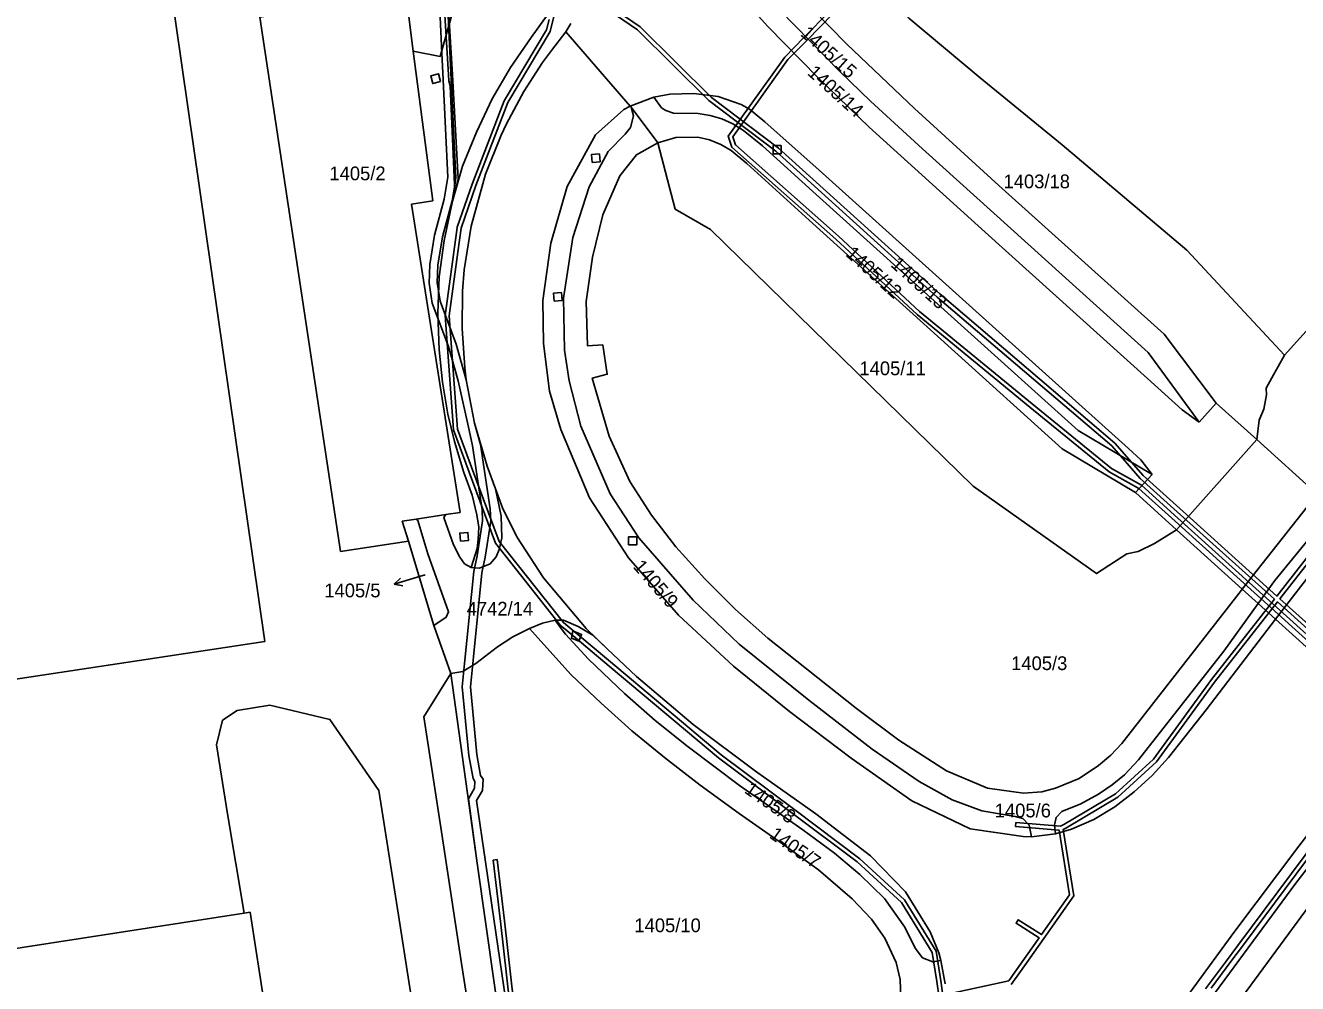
# Model space of a CAD drawing. Extents: x -756746 to -753363, y -1166406 to -1161727.
# Drawn here: x -754948.2 to -754790.9, y -1164367.9 to -1164249.3 of the extents above; entities that cross this region are included whole.
import ezdxf

# ---------------------------------------------------------------- set-up
doc = ezdxf.new("R2010")
doc.units = 0
for name, color, linetype in [('Hranice parcel', 7, 'Continuous'), ('Parcelní čísla', 7, 'Continuous'), ('Pop  PČ popisy', 7, 'Continuous'), ('Vnitřní kresba', 7, 'Continuous'), ('Věcná břemena k části', 7, 'Continuous')]:
    doc.layers.add(name, color=color, linetype=linetype)

msp = doc.modelspace()

# ---------------------------------------------------------------- linework, layer by layer
at = {"layer": 'Hranice parcel'}
for p, q in [((-754873.42, -1164259.32), (-754881.4, -1164250.12)), ((-754873.42, -1164259.32), (-754870.49, -1164258.23)), ((-754873.31, -1164259.44), (-754873.42, -1164259.32)), ((-754870.02, -1164263.85), (-754873.31, -1164259.44)), ((-754800.94, -1164296.06), (-754803.03, -1164298.4)), ((-754800.94, -1164296.06), (-754795.92, -1164300.56)), ((-754795.92, -1164300.56), (-754805.86, -1164311.71)), ((-754808.85, -1164304.88), (-754810.92, -1164307.12)), ((-754810.92, -1164307.12), (-754805.86, -1164311.71)), ((-754797.7, -1164319.07), (-754788.42, -1164307.32)), ((-754899.92, -1164310.41), (-754896.25, -1164309.85)), ((-754900.87, -1164313.15), (-754897.73, -1164323.55)), ((-754897.73, -1164323.55), (-754895.61, -1164329.5)), ((-754892.35, -1164352.97), (-754895.61, -1164329.5)), ((-754820.82, -1164349.32), (-754823.78, -1164349.69)), ((-754834.98, -1164365), (-754834.48, -1164367.89))]:
    msp.add_line(p, q, dxfattribs=at)
for points in [[(-754880.3, -1164164.13), (-754880.11, -1164164.15), (-754879.29, -1164169.25), (-754876.58, -1164176.37), (-754874.77, -1164181.48), (-754874.21, -1164184.25), (-754873.46, -1164193.63), (-754872.3, -1164200.7), (-754869.37, -1164210.72), (-754867.41, -1164215.65), (-754862.15, -1164223.74), (-754854.75, -1164232.99), (-754847.78, -1164240.39), (-754838.95, -1164248.43), (-754830.14, -1164255.83), (-754819.97, -1164264.09), (-754804.56, -1164277.13), (-754792.49, -1164290.13)], [(-755003.01, -1164197.84), (-755004.77, -1164206.47), (-754984.94, -1164335.58), (-754918.65, -1164325.54), (-754939.15, -1164182.92), (-754954.1, -1164185.4), (-754969.76, -1164187.74), (-754974.76, -1164188.75), (-754986.07, -1164191.46), (-754997.26, -1164194.14), (-755003.01, -1164197.84)], [(-754803.03, -1164298.4), (-754809.33, -1164289.81), (-754824.25, -1164276.36), (-754837.27, -1164264.6), (-754843.69, -1164258.7), (-754847.49, -1164255.03), (-754854.91, -1164247.43), (-754858.41, -1164243.57), (-754861.79, -1164239.5), (-754865.07, -1164235.21), (-754868.08, -1164230.87), (-754870.93, -1164226.39), (-754873.44, -1164221.87), (-754875.79, -1164217.06), (-754877.79, -1164212.2), (-754879.45, -1164207.35), (-754880.91, -1164202.28), (-754882.08, -1164197.18), (-754882.88, -1164192.58), (-754883.31, -1164190.61), (-754883.81, -1164189.73), (-754884.55, -1164189.11), (-754885.51, -1164188.65), (-754886.12, -1164188.61)], [(-754803.03, -1164298.4), (-754805.15, -1164296.9), (-754809.44, -1164293), (-754829.5, -1164274.93), (-754843.86, -1164261.93), (-754850.22, -1164255.78), (-754856.39, -1164249.45), (-754859.8, -1164245.69), (-754862.45, -1164242.56), (-754865.18, -1164239.11), (-754867.85, -1164235.5), (-754870.57, -1164231.52), (-754872.86, -1164227.95), (-754874.93, -1164224.26), (-754876.95, -1164220.27), (-754878.8, -1164216.27), (-754880.46, -1164211.95), (-754881.82, -1164208.01), (-754882.97, -1164204.08), (-754884.13, -1164199.33), (-754884.95, -1164195.17), (-754886.12, -1164188.61)], [(-754894.73, -1164206.16), (-754895, -1164208.37), (-754893.94, -1164225.88), (-754893.92, -1164230.93), (-754894.45, -1164243.43), (-754894.91, -1164245.92), (-754896.94, -1164253.17), (-754900.27, -1164252.52)], [(-754900.73, -1164237.61), (-754899.59, -1164245.11), (-754919.25, -1164248.32), (-754909.25, -1164314.41), (-754900.87, -1164313.15)], [(-754792.49, -1164290.13), (-754788.7, -1164285.93), (-754780.75, -1164277.29), (-754768.63, -1164264.5), (-754758.83, -1164255.48), (-754753.11, -1164250.66), (-754743.61, -1164245.41), (-754741.41, -1164243.91)], [(-754853.2, -1164244.94), (-754846.63, -1164251.65), (-754838.24, -1164259.63), (-754827.81, -1164269.12), (-754807.36, -1164287.52), (-754800.94, -1164296.06)], [(-754900.27, -1164252.52), (-754900.95, -1164247.29), (-754899.67, -1164246.82)], [(-754893.11, -1164316.41), (-754892.36, -1164314.06), (-754892.22, -1164312.9), (-754892.17, -1164311.4), (-754892.39, -1164309.86), (-754892.97, -1164307.45), (-754894, -1164304.62), (-754895.17, -1164300.79), (-754895.98, -1164297.41), (-754896.65, -1164293.45), (-754897.07, -1164289.46), (-754897.21, -1164284.91), (-754897.05, -1164280.45), (-754896.43, -1164275.93), (-754895.4, -1164271.09), (-754894.18, -1164266.74), (-754892.45, -1164262.52), (-754890.52, -1164258.42), (-754888.23, -1164254.55), (-754885.7, -1164250.83), (-754883.05, -1164247.18)], [(-754881.4, -1164250.12), (-754883.15, -1164252.42), (-754884.29, -1164253.92), (-754886.6, -1164257.49), (-754888.75, -1164261.49), (-754889.41, -1164262.9), (-754891.32, -1164267.73), (-754893.1, -1164274.18), (-754893.95, -1164279.55), (-754894.18, -1164282.19), (-754894.21, -1164286.83), (-754893.88, -1164291.68), (-754893.74, -1164293.18), (-754892.71, -1164298.54), (-754891.13, -1164303.85), (-754890.1, -1164306.67)], [(-754880.77, -1164249.08), (-754881.4, -1164250.12)], [(-754896.25, -1164309.85), (-754894.48, -1164309.58), (-754900.48, -1164271.46), (-754897.85, -1164271.02), (-754900.27, -1164252.52)], [(-754870.49, -1164258.23), (-754868.51, -1164257.83), (-754865.54, -1164257.77), (-754862.54, -1164258.14), (-754859.69, -1164259.11), (-754858.66, -1164259.69), (-754856.76, -1164261.25), (-754850.05, -1164267.23), (-754831.1, -1164284.33), (-754811.8, -1164301.67), (-754810.24, -1164303.09), (-754808.85, -1164304.88)], [(-754808.85, -1164304.88), (-754818.01, -1164299.44), (-754832.47, -1164286.43), (-754850.41, -1164270.26), (-754857.08, -1164264.23), (-754859.43, -1164262.33), (-754860.72, -1164261.52), (-754862.09, -1164260.91), (-754863.53, -1164260.49), (-754865.02, -1164260.25), (-754868.06, -1164260.19), (-754869, -1164259.86), (-754869.54, -1164259.51), (-754870.49, -1164258.23)], [(-754823.78, -1164349.69), (-754824.8, -1164349.67), (-754831.36, -1164348.71), (-754838.6, -1164345.25), (-754846.09, -1164339.96), (-754853.7, -1164334.19), (-754860.65, -1164328.58), (-754867.47, -1164322.3), (-754873.65, -1164315.19), (-754878.47, -1164307.77), (-754882.03, -1164299.31), (-754883.4, -1164294.59), (-754884.15, -1164288.69), (-754884.25, -1164283.35), (-754883.26, -1164276.28), (-754881.22, -1164269.28), (-754877.71, -1164262.87), (-754874.22, -1164259.73), (-754873.42, -1164259.32)], [(-754873.31, -1164259.44), (-754873.02, -1164260.5), (-754873.39, -1164261.97), (-754874.06, -1164262.78), (-754876.15, -1164264.92), (-754878.51, -1164269.31), (-754880.53, -1164275.55), (-754881.7, -1164283.06), (-754881.56, -1164289.49), (-754880.97, -1164293.29), (-754879.53, -1164298.92), (-754875.91, -1164307.29), (-754872.36, -1164312.73), (-754865.64, -1164320.44), (-754859.95, -1164325.88), (-754851.32, -1164332.82), (-754843.51, -1164338.87), (-754837.68, -1164342.88), (-754833.61, -1164345.11), (-754829.93, -1164346.47), (-754825.82, -1164347.19), (-754824.87, -1164347.44), (-754824.07, -1164348.28), (-754823.78, -1164349.69)], [(-754870.02, -1164263.85), (-754872.66, -1164265.33), (-754874.7, -1164267.96), (-754876.81, -1164272.78), (-754878.11, -1164278), (-754878.86, -1164283.47), (-754878.7, -1164288.98), (-754876.83, -1164288.85), (-754876.26, -1164292.49), (-754878.12, -1164292.99), (-754876.01, -1164300.16), (-754873.49, -1164305.74), (-754870.79, -1164309.93), (-754867.8, -1164313.84), (-754864.2, -1164317.79), (-754860.39, -1164321.58), (-754856.42, -1164325.13), (-754845.42, -1164333.85), (-754840.21, -1164337.74), (-754834.3, -1164341.56), (-754829.22, -1164343.7), (-754824.76, -1164344.31), (-754822.5, -1164344.14), (-754820.8, -1164343.7), (-754817.87, -1164342.48), (-754815.51, -1164340.89), (-754813.96, -1164339.59), (-754812.59, -1164338.16), (-754798.09, -1164319.56), (-754797.7, -1164319.07)], [(-754810.92, -1164307.12), (-754820, -1164301.72), (-754834.12, -1164288.94), (-754850.83, -1164273.82), (-754858.98, -1164266.43), (-754860.93, -1164264.82), (-754862.2, -1164264.05), (-754863.6, -1164263.49), (-754865.08, -1164263.17), (-754867.77, -1164263.18), (-754870.02, -1164263.85)], [(-754805.86, -1164311.71), (-754808.57, -1164313.41), (-754810.57, -1164314.42), (-754811.99, -1164314.71), (-754815.72, -1164317.14), (-754830.98, -1164306.34), (-754863.48, -1164274.57), (-754867.87, -1164272.05), (-754870.02, -1164263.85)], [(-754795.92, -1164300.56), (-754795.63, -1164298.17), (-754795.29, -1164297.4), (-754795.03, -1164296.81), (-754794.72, -1164295.02), (-754794.75, -1164294.19), (-754794.04, -1164292.91), (-754792.49, -1164290.13)], [(-754890.1, -1164306.67), (-754889.4, -1164310.05), (-754889.3, -1164312.71), (-754889.62, -1164314.17), (-754890, -1164315.05), (-754890.77, -1164315.95), (-754892.06, -1164316.48), (-754893.11, -1164316.41)], [(-754890.1, -1164306.67), (-754889.23, -1164309.02), (-754887.46, -1164312.58), (-754884.15, -1164317.66), (-754878.89, -1164323.93), (-754876.28, -1164326.44)], [(-754893.11, -1164316.41), (-754893.94, -1164315.92), (-754894.52, -1164315.1), (-754895.28, -1164313.58), (-754896.48, -1164310.2), (-754896.25, -1164309.85)], [(-754786.41, -1164309.13), (-754793.69, -1164317.98), (-754795.75, -1164320.84)], [(-754900.87, -1164313.15), (-754901.62, -1164310.67), (-754899.92, -1164310.41)], [(-754897.73, -1164323.55), (-754896.18, -1164322.54), (-754895.9, -1164321.88), (-754898.47, -1164314.7), (-754899.69, -1164310.59), (-754899.92, -1164310.41)], [(-754784.37, -1164310.97), (-754788.12, -1164315.69), (-754793.58, -1164322.79)], [(-754795.75, -1164320.84), (-754800, -1164326.74), (-754810.53, -1164340.19), (-754812.27, -1164342.03), (-754813.82, -1164343.28), (-754815.49, -1164344.43), (-754817.69, -1164345.63), (-754820.03, -1164346.56), (-754820.74, -1164347.31), (-754820.95, -1164348.21), (-754820.82, -1164349.32)], [(-754793.58, -1164322.79), (-754802.19, -1164333.98), (-754806.83, -1164339.89), (-754808.85, -1164342.12), (-754811.07, -1164344.16), (-754813.47, -1164346.01), (-754816.07, -1164347.55), (-754818.85, -1164348.77), (-754820.82, -1164349.32)], [(-754885.87, -1164323.93), (-754887.95, -1164324.95), (-754889.85, -1164326.2), (-754892.53, -1164328.27), (-754894.14, -1164329.26), (-754895.61, -1164329.5)], [(-754885.87, -1164323.93), (-754884.29, -1164323.28), (-754882.72, -1164322.91)], [(-754841.97, -1164377.63), (-754841.64, -1164377.02), (-754840.47, -1164373.97), (-754839.89, -1164371.02), (-754840.02, -1164367.34), (-754840.54, -1164365.27), (-754841.94, -1164362.26), (-754843.56, -1164359.88), (-754845.98, -1164357.36), (-754850.15, -1164353.8), (-754854.6, -1164350.56), (-754859.94, -1164346.84), (-754864.77, -1164343.33), (-754869.18, -1164339.9), (-754873.24, -1164336.61), (-754877.04, -1164333.19), (-754880.73, -1164329.65), (-754884.13, -1164325.93), (-754885.87, -1164323.93)], [(-754882.72, -1164322.91), (-754881.68, -1164322.9), (-754879.87, -1164323.68), (-754878.05, -1164324.78), (-754876.28, -1164326.44)], [(-754834.98, -1164365), (-754835.98, -1164365.15), (-754837.26, -1164364.68), (-754838.16, -1164363.48), (-754839.44, -1164360.87), (-754841.98, -1164357.34), (-754845, -1164354.36), (-754848.17, -1164351.72), (-754852.08, -1164348.83), (-754859.9, -1164343.34), (-754866.24, -1164338.58), (-754870.32, -1164335.32), (-754874.12, -1164331.99), (-754878.59, -1164327.73), (-754881.44, -1164324.63), (-754881.96, -1164323.93), (-754882.72, -1164322.91)], [(-754876.28, -1164326.44), (-754872.66, -1164329.89), (-754865.63, -1164335.8), (-754857.91, -1164341.59), (-754850.48, -1164346.87), (-754843.7, -1164352.04), (-754839.35, -1164356.5), (-754836.31, -1164361.44), (-754835.24, -1164364.06), (-754834.98, -1164365)], [(-755037.06, -1164447.27), (-755027.13, -1164449.99), (-755009.26, -1164451.19), (-754991.22, -1164452.39), (-754981.75, -1164453.05), (-754976.05, -1164452.97), (-754955.25, -1164449.66), (-754940.12, -1164447.16), (-754925.33, -1164444.81), (-754910.32, -1164442.4), (-754895.64, -1164440.07), (-754887.27, -1164434.79), (-754884.41, -1164423.38), (-754889.49, -1164396.74), (-754891.84, -1164381.16), (-754894.28, -1164365.36), (-754896.78, -1164349.08), (-754898.94, -1164334.88), (-754895.61, -1164329.5)], [(-754913.98, -1164407.33), (-754910.72, -1164423.83), (-754899.86, -1164431.1), (-754891.82, -1164419.86), (-754893.43, -1164415.88), (-754896.85, -1164393.29), (-754899.43, -1164376.57), (-754902.08, -1164359.4), (-754904.51, -1164343.98), (-754910.57, -1164335.18), (-754918.01, -1164333.42), (-754922.04, -1164334.06), (-754923.86, -1164335.28), (-754924.61, -1164338.34), (-754923.25, -1164346.87), (-754921.19, -1164359.14)], [(-754806.92, -1164372.7), (-754798.61, -1164361.39), (-754790.7, -1164350.87), (-754779.97, -1164336.93), (-754779.08, -1164335.88)], [(-754777.08, -1164337.68), (-754779.49, -1164340.48), (-754791.08, -1164355.43), (-754803.43, -1164372.23)], [(-754774.88, -1164339.67), (-754777.16, -1164342.33), (-754788.86, -1164357.46), (-754799.29, -1164371.65)], [(-754888.43, -1164383.19), (-754889.13, -1164375.6), (-754892.35, -1164352.97)], [(-754921.19, -1164359.14), (-754968.69, -1164366.48), (-754996.84, -1164370.57), (-755011.52, -1164372.86), (-755006.85, -1164398.07), (-754977.24, -1164393.51), (-754972.45, -1164423.99), (-754972.01, -1164426.81), (-754958.93, -1164424.74), (-754959.38, -1164421.92), (-754961.26, -1164414.63), (-754913.98, -1164407.33)], [(-754913.98, -1164407.33), (-754913.04, -1164407.19), (-754920.45, -1164359.03), (-754921.19, -1164359.14)]]:
    msp.add_lwpolyline(points, dxfattribs=at)
at = {"layer": 'Pop  PČ popisy'}
for p, q in [((-754899.78, -1164317.58), (-754902.65, -1164318.46)), ((-754902.65, -1164318.46), (-754901.84, -1164317.69)), ((-754898.8, -1164317.28), (-754899.78, -1164317.58)), ((-754902.65, -1164318.46), (-754901.55, -1164318.64))]:
    msp.add_line(p, q, dxfattribs=at)
at = {"layer": 'Vnitřní kresba'}
for p, q in [((-754795.92, -1164300.56), (-754788.42, -1164307.32)), ((-754797.7, -1164319.07), (-754805.86, -1164311.71)), ((-754795.75, -1164320.84), (-754797.7, -1164319.07)), ((-754793.58, -1164322.79), (-754795.75, -1164320.84)), ((-754779.08, -1164335.88), (-754793.58, -1164322.79))]:
    msp.add_line(p, q, dxfattribs=at)
at = {"layer": 'Věcná břemena k části'}
for points in [[(-754897.16, -1164243.81), (-754896.72, -1164252.76), (-754896.6, -1164255.2), (-754895.99, -1164268.12), (-754896.45, -1164270.83), (-754897.63, -1164275.3), (-754898.22, -1164278.91), (-754898.32, -1164281.21), (-754897.91, -1164283.71), (-754895.9, -1164289.07), (-754894.73, -1164293.31), (-754893.35, -1164299.42), (-754892.92, -1164301.35), (-754891.76, -1164309.25), (-754891.69, -1164310.6), (-754892.35, -1164314.95), (-754892.77, -1164316.9), (-754893.91, -1164328.25), (-754894.2, -1164331.16), (-754893.41, -1164339.65), (-754892.87, -1164342.5), (-754892.65, -1164342.85), (-754892.69, -1164343.69), (-754893.45, -1164345.02), (-754892.35, -1164352.97), (-754889.13, -1164375.6)], [(-754888.03, -1164375.36), (-754891.35, -1164352.79), (-754892.46, -1164345.23), (-754891.71, -1164343.99), (-754891.63, -1164342.57), (-754891.93, -1164342.12), (-754892.41, -1164339.51), (-754893.2, -1164331.16), (-754892.83, -1164327.46), (-754891.79, -1164317.06), (-754891.37, -1164315.13), (-754890.69, -1164310.66), (-754890.76, -1164309.15), (-754891.93, -1164301.17), (-754892.71, -1164298.54), (-754893.74, -1164293.18), (-754894.96, -1164288.75), (-754896.93, -1164283.45), (-754897.32, -1164281.15), (-754897.22, -1164279.01), (-754896.65, -1164275.5), (-754895.47, -1164271.05), (-754895.14, -1164269.11), (-754894.99, -1164268.18), (-754895.6, -1164255.16), (-754896.16, -1164243.75)], [(-754896.61, -1164243.98), (-754895.9, -1164255.46), (-754895.86, -1164256.2), (-754895.71, -1164256.8), (-754895.11, -1164269.98), (-754894.71, -1164268.31), (-754895.4, -1164255.44), (-754896.11, -1164243.96)], [(-754784.02, -1164307.91), (-754793.42, -1164319.92), (-754805.03, -1164309.48), (-754809.97, -1164305.03), (-754813.47, -1164300.99), (-754835.13, -1164282.55), (-754855.1, -1164264.51), (-754863.39, -1164258.26), (-754872.21, -1164249.52), (-754881.64, -1164243.04)], [(-754883.46, -1164248.6), (-754883.77, -1164249.87), (-754889.04, -1164258.66), (-754893, -1164268.96), (-754894.84, -1164274.31), (-754894.89, -1164274.67), (-754896.33, -1164285.22), (-754895.28, -1164299.37), (-754892.93, -1164305.72), (-754890.08, -1164313.4), (-754882.05, -1164323.57), (-754881.48, -1164324.03), (-754880.22, -1164325.05), (-754876.02, -1164328.58), (-754862.51, -1164339.95)], [(-754848.77, -1164247.6), (-754851.94, -1164250.84), (-754854.3, -1164253.25), (-754861.3, -1164263.04), (-754860.86, -1164264.39), (-754848, -1164275.78), (-754837.94, -1164285.11), (-754824, -1164296.54), (-754814.18, -1164304.55), (-754810.49, -1164306.61), (-754806.01, -1164310.65), (-754763.56, -1164348.95)], [(-754763.25, -1164348.55), (-754805.69, -1164310.27), (-754810.19, -1164306.21), (-754813.9, -1164304.13), (-754823.68, -1164296.16), (-754837.62, -1164284.73), (-754847.66, -1164275.4), (-754860.42, -1164264.11), (-754860.74, -1164263.12), (-754853.92, -1164253.57), (-754851.53, -1164251.14), (-754848.36, -1164247.89)], [(-754776.37, -1164335.25), (-754793.05, -1164320.25), (-754783.66, -1164308.26)], [(-754826.3, -1164367.97), (-754825.16, -1164366.36), (-754822.27, -1164362.27), (-754818.54, -1164357.01), (-754819.86, -1164348.79), (-754819.55, -1164348.64), (-754813.08, -1164344.8), (-754808.3, -1164340.44), (-754801.12, -1164330.56), (-754793.36, -1164320.65), (-754776.7, -1164335.63), (-754784.99, -1164345.35), (-754798.26, -1164363.15), (-754799.8, -1164365.21), (-754802.25, -1164368.5)], [(-754862.51, -1164339.95), (-754853.38, -1164346.76), (-754845.33, -1164352.8), (-754839.88, -1164357.83), (-754836.07, -1164364.02), (-754835.51, -1164367.59), (-754835.2, -1164369.6)], [(-754801.56, -1164368.42), (-754799.1, -1164365.13), (-754797.57, -1164363.07), (-754784.59, -1164345.67)]]:
    msp.add_lwpolyline(points, dxfattribs=at)
for points in [[(-754793.73, -1164320.31), (-754801.52, -1164330.26), (-754808.68, -1164340.1), (-754813.38, -1164344.4), (-754819.79, -1164348.2), (-754820.19, -1164348.39), (-754825.71, -1164347.94), (-754825.75, -1164348.44), (-754820.36, -1164348.87), (-754819.06, -1164356.89), (-754822.54, -1164361.79), (-754825.42, -1164359.96), (-754825.69, -1164360.39), (-754822.83, -1164362.2), (-754825.83, -1164366.43), (-754826.6, -1164367.53), (-754834.73, -1164369.29), (-754835.01, -1164367.53), (-754835.59, -1164363.84), (-754839.5, -1164357.51), (-754845.01, -1164352.42), (-754853.08, -1164346.36), (-754862.19, -1164339.55), (-754876.11, -1164327.86), (-754879.9, -1164324.67), (-754880.37, -1164324.29), (-754881.69, -1164323.21), (-754889.64, -1164313.16), (-754893.05, -1164303.96), (-754894.78, -1164299.27), (-754895.83, -1164285.24), (-754894.76, -1164277.4), (-754894.36, -1164274.43), (-754892.54, -1164269.14), (-754888.58, -1164258.88), (-754883.34, -1164250.07), (-754881.71, -1164243.59), (-754872.53, -1164249.9), (-754863.71, -1164258.64), (-754855.42, -1164264.89), (-754835.45, -1164282.93), (-754813.83, -1164301.35), (-754810.33, -1164305.38), (-754805.35, -1164309.86)], [(-754896.88, -1164256.28), (-754897.13, -1164255.31), (-754898.1, -1164255.56), (-754897.85, -1164256.53)], [(-754854.76, -1164265.2), (-754854.76, -1164264.2), (-754855.76, -1164264.2), (-754855.76, -1164265.2)], [(-754877.21, -1164265.21), (-754878.21, -1164265.29), (-754878.13, -1164266.28), (-754877.13, -1164266.2)], [(-754881.91, -1164282.36), (-754882.91, -1164282.44), (-754882.83, -1164283.44), (-754881.83, -1164283.36)], [(-754894.44, -1164313.12), (-754893.44, -1164313.05), (-754893.51, -1164312.06), (-754894.51, -1164312.13)], [(-754873.62, -1164313.58), (-754872.62, -1164313.58), (-754872.62, -1164312.58), (-754873.62, -1164312.58)], [(-754879.79, -1164325.51), (-754879.44, -1164324.66), (-754880.54, -1164324.22), (-754880.71, -1164325.14)], [(-754888.99, -1164360.1), (-754889.89, -1164352.52), (-754890.39, -1164352.61), (-754889.49, -1164360.16), (-754888.34, -1164370.43), (-754887.72, -1164375.29), (-754887.23, -1164375.18), (-754887.84, -1164370.37)]]:
    msp.add_lwpolyline(points, close=True, dxfattribs=at)

# ---------------------------------------------------------------- texts
at = {"layer": 'Parcelní čísla'}
for s, rotation, p in [('1405/15', 318, (-754852.46, -1164250.51)), ('1405/14', 318, (-754851.61, -1164255.35)), ('1405/12', 318, (-754846.88, -1164277.75)), ('1405/13', 318, (-754841.31, -1164279.06)), ('1405/9', 311, (-754873.17, -1164316.33)), ('1405/8', 325, (-754859.42, -1164344.17)), ('1405/7', 325, (-754856.33, -1164349.74))]:
    msp.add_text(s, height=1.7, rotation=rotation, dxfattribs=at).set_placement(p)
for s, p in [('1405/2', (-754910.64, -1164268.49)), ('1403/18', (-754827.24, -1164269.48)), ('1405/11', (-754845.07, -1164292.6)), ('1405/5', (-754911.27, -1164320.08)), ('4742/14', (-754893.66, -1164322.34)), ('1405/3', (-754826.3, -1164329.08)), ('1405/6', (-754828.33, -1164347.3)), ('1405/10', (-754872.91, -1164361.5))]:
    msp.add_text(s, height=1.7, dxfattribs=at).set_placement(p)

doc.saveas('drawing.dxf')
